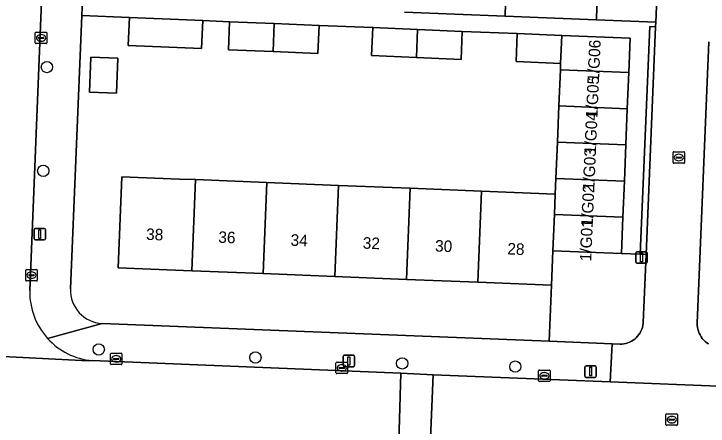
# Model space of a CAD drawing. Extents: x 161354 to 162026, y 386504 to 387460.
# Drawn here: x 161615 to 161675.2, y 386647.1 to 386682.8 of the extents above; entities that cross this region are included whole.
import ezdxf

# ---------------------------------------------------------------- set-up
doc = ezdxf.new("R2010")
doc.units = 0
for name, color, linetype in [('IMGEO_Boom', 7, 'Continuous'), ('IMGEO_Erf', 7, 'Continuous'), ('IMGEO_Groenvoorziening', 7, 'Continuous'), ('IMGEO_Kolk', 7, 'Continuous'), ('IMGEO_Lichtmast', 7, 'Continuous'), ('IMGEO_Pand', 7, 'Continuous'), ('IMGEO_Pand_nummerreeks', 7, 'Continuous'), ('IMGEO_Rijbaan_lokaal_open', 7, 'Continuous'), ('IMGEO_Rioolput', 7, 'Continuous'), ('IMGEO_Voetpad_open', 7, 'Continuous')]:
    doc.layers.add(name, color=color, linetype=linetype)

msp = doc.modelspace()

# ---------------------------------------------------------------- linework, layer by layer
at = {"layer": 'IMGEO_Boom'}
for centre in [(161617.886, 386678.192), (161617.567, 386669.197), (161622.372, 386653.703), (161635.943, 386653.008), (161648.664, 386652.492), (161658.465, 386652.222)]:
    msp.add_circle(centre, 0.489, dxfattribs=at)
at = {"layer": 'IMGEO_Erf'}
for points in [[(161672.201, 386719.472), (161666.975, 386719.725), (161666.729, 386713.578), (161666.482, 386707.399), (161666.235, 386701.22), (161665.989, 386695.04), (161665.742, 386688.861), (161665.486, 386682.462), (161665.48, 386682.303), (161668.454, 386682.187), (161670.634, 386682.096)], [(161623.908, 386675.939), (161621.558, 386676.032), (161621.678, 386679.065), (161624.027, 386678.973)]]:
    msp.add_lwpolyline(points, close=True, dxfattribs=at)
for points in [[(161648.868, 386682.954), (161657.573, 386682.613), (161657.58, 386682.8), (161657.832, 386689.178)], [(161662.113, 386671.683), (161662.24, 386674.821), (161662.367, 386677.959), (161662.389, 386678.505), (161658.526, 386678.666), (161658.627, 386681.094), (161653.869, 386681.292), (161653.768, 386678.864), (161649.891, 386679.025), (161646.014, 386679.186), (161646.115, 386681.614), (161641.458, 386681.808), (161641.357, 386679.38), (161637.481, 386679.541), (161633.604, 386679.702), (161633.705, 386682.13), (161631.377, 386682.227), (161631.276, 386679.799), (161624.921, 386680.063), (161625.022, 386682.491), (161620.911, 386682.662), (161619.927, 386658.955)], [(161675.236, 386680.393), (161674.229, 386655.994), (161674.23, 386655.815), (161674.246, 386655.637), (161674.279, 386655.461), (161674.327, 386655.289), (161674.39, 386655.121), (161674.468, 386654.96), (161674.56, 386654.807), (161674.665, 386654.662), (161674.783, 386654.527), (161674.912, 386654.404), (161675.052, 386654.292), (161675.201, 386654.194)], [(161622.672, 386655.968), (161661.409, 386654.417), (161661.605, 386659.27), (161655.229, 386659.527), (161649.028, 386659.778), (161642.828, 386660.028), (161636.627, 386660.278), (161630.426, 386660.529), (161624.052, 386660.786), (161624.372, 386668.688), (161629.368, 386668.486), (161630.744, 386668.43), (161636.945, 386668.18), (161643.146, 386667.93), (161649.346, 386667.68), (161655.547, 386667.43), (161661.931, 386667.172), (161661.986, 386668.545), (161662.113, 386671.683)]]:
    msp.add_lwpolyline(points, dxfattribs=at)
msp.add_arc((161622.793, 386658.834), 2.869, 177.58727, 267.57765, dxfattribs=at)
at = {"layer": 'IMGEO_Groenvoorziening'}
msp.add_lwpolyline([(161661.726, 386662.269), (161661.605, 386659.27), (161661.409, 386654.417), (161666.867, 386654.198), (161667.509, 386654.174), (161667.684, 386654.175), (161667.859, 386654.192), (161668.031, 386654.225), (161668.2, 386654.272), (161668.364, 386654.335), (161668.521, 386654.412), (161668.672, 386654.503), (161668.813, 386654.607), (161668.944, 386654.723), (161669.065, 386654.85), (161669.174, 386654.987), (161669.27, 386655.134), (161669.352, 386655.289), (161669.421, 386655.45), (161669.475, 386655.617), (161669.513, 386655.789), (161669.536, 386655.962), (161669.542, 386656.049), (161669.789, 386661.943), (161669.29, 386661.963), (161667.663, 386662.029)], close=True, dxfattribs=at)
at = {"layer": 'IMGEO_Kolk'}
for p, q in [((161616.876, 386680.299), (161616.876, 386681.151)), ((161616.951, 386681.225), (161617.803, 386681.225)), ((161617.178, 386680.768), (161617.576, 386680.768)), ((161617.364, 386681.005), (161617.389, 386681.005)), ((161617.877, 386681.151), (161617.877, 386680.299)), ((161617.803, 386680.225), (161616.951, 386680.225)), ((161617.135, 386680.719), (161617.135, 386680.731)), ((161617.573, 386680.682), (161617.175, 386680.682)), ((161617.387, 386680.445), (161617.362, 386680.445)), ((161617.619, 386680.731), (161617.619, 386680.719)), ((161672.133, 386669.925), (161672.133, 386670.777)), ((161672.208, 386670.851), (161673.06, 386670.851)), ((161672.621, 386670.631), (161672.646, 386670.631)), ((161673.134, 386670.777), (161673.134, 386669.925)), ((161672.392, 386670.345), (161672.392, 386670.357)), ((161672.83, 386670.308), (161672.432, 386670.308)), ((161672.435, 386670.394), (161672.833, 386670.394)), ((161672.644, 386670.071), (161672.619, 386670.071)), ((161672.876, 386670.357), (161672.876, 386670.345)), ((161673.06, 386669.851), (161672.208, 386669.851)), ((161616.044, 386659.72), (161616.044, 386660.572)), ((161616.119, 386660.646), (161616.971, 386660.646)), ((161616.532, 386660.426), (161616.557, 386660.426)), ((161617.045, 386660.572), (161617.045, 386659.72)), ((161616.303, 386660.14), (161616.303, 386660.152)), ((161616.741, 386660.103), (161616.343, 386660.103)), ((161616.346, 386660.189), (161616.744, 386660.189)), ((161616.555, 386659.866), (161616.53, 386659.866)), ((161616.787, 386660.152), (161616.787, 386660.14)), ((161616.971, 386659.646), (161616.119, 386659.646)), ((161623.383, 386652.462), (161623.383, 386653.314)), ((161623.458, 386653.388), (161624.31, 386653.388)), ((161623.871, 386653.168), (161623.896, 386653.168)), ((161624.384, 386653.314), (161624.384, 386652.462)), ((161623.642, 386652.882), (161623.642, 386652.894)), ((161624.08, 386652.845), (161623.682, 386652.845)), ((161623.685, 386652.931), (161624.083, 386652.931)), ((161623.894, 386652.608), (161623.869, 386652.608)), ((161624.126, 386652.894), (161624.126, 386652.882)), ((161642.928, 386651.681), (161642.928, 386652.533)), ((161643.003, 386652.607), (161643.855, 386652.607)), ((161643.929, 386652.533), (161643.929, 386651.681)), ((161624.31, 386652.388), (161623.458, 386652.388)), ((161643.187, 386652.101), (161643.187, 386652.113)), ((161643.625, 386652.064), (161643.227, 386652.064)), ((161643.23, 386652.15), (161643.628, 386652.15)), ((161643.416, 386652.387), (161643.441, 386652.387)), ((161643.671, 386652.113), (161643.671, 386652.101)), ((161660.562, 386651.92), (161661.414, 386651.92)), ((161643.855, 386651.607), (161643.003, 386651.607)), ((161643.439, 386651.827), (161643.414, 386651.827)), ((161660.487, 386650.994), (161660.487, 386651.846)), ((161660.746, 386651.414), (161660.746, 386651.426)), ((161661.184, 386651.377), (161660.786, 386651.377)), ((161660.789, 386651.463), (161661.187, 386651.463)), ((161660.975, 386651.7), (161661, 386651.7)), ((161661.23, 386651.426), (161661.23, 386651.414)), ((161661.488, 386651.846), (161661.488, 386650.994)), ((161661.414, 386650.92), (161660.562, 386650.92)), ((161660.998, 386651.14), (161660.973, 386651.14))]:
    msp.add_line(p, q, dxfattribs=at)
for points in [[(161616.876, 386680.299), (161616.876, 386681.151)], [(161616.951, 386681.225), (161617.803, 386681.225)], [(161617.877, 386681.151), (161617.877, 386680.299)], [(161617.803, 386680.225), (161616.951, 386680.225)], [(161672.133, 386669.925), (161672.133, 386670.777)], [(161672.208, 386670.851), (161673.06, 386670.851)], [(161673.134, 386670.777), (161673.134, 386669.925)], [(161673.06, 386669.851), (161672.208, 386669.851)], [(161616.044, 386659.72), (161616.044, 386660.572)], [(161616.119, 386660.646), (161616.971, 386660.646)], [(161617.045, 386660.572), (161617.045, 386659.72)], [(161616.971, 386659.646), (161616.119, 386659.646)], [(161623.383, 386652.462), (161623.383, 386653.314)], [(161623.458, 386653.388), (161624.31, 386653.388)], [(161624.384, 386653.314), (161624.384, 386652.462)], [(161642.928, 386651.681), (161642.928, 386652.533)], [(161643.003, 386652.607), (161643.855, 386652.607)], [(161643.929, 386652.533), (161643.929, 386651.681)], [(161624.31, 386652.388), (161623.458, 386652.388)], [(161660.562, 386651.92), (161661.414, 386651.92)], [(161643.855, 386651.607), (161643.003, 386651.607)], [(161660.487, 386650.994), (161660.487, 386651.846)], [(161661.488, 386651.846), (161661.488, 386650.994)], [(161661.414, 386650.92), (161660.562, 386650.92)]]:
    msp.add_lwpolyline(points, dxfattribs=at)
for centre, radius, start, end in [((161616.953, 386681.149), 0.0765, 91.55205, 178.44795), ((161616.953, 386681.149), 0.0765, 91.55205, 178.44795), ((161617.175, 386680.728), 0.0403, 85.87752, 175.75265), ((161617.58, 386680.73), 0.0386, 1.73085, 96.63898), ((161617.801, 386681.149), 0.0765, 1.55205, 88.44795), ((161617.801, 386681.149), 0.0765, 1.55205, 88.44795), ((161616.953, 386680.301), 0.0765, 181.55205, 268.44795), ((161616.953, 386680.301), 0.0765, 181.55205, 268.44795), ((161617.172, 386680.718), 0.0366, 178.93798, 274.71019), ((161617.576, 386680.725), 0.043, 264.86636, 352.45326), ((161617.801, 386680.301), 0.0765, 271.55205, 358.44795), ((161617.801, 386680.301), 0.0765, 271.55205, 358.44795), ((161672.21, 386670.775), 0.0765, 91.55205, 178.44795), ((161672.21, 386670.775), 0.0765, 91.55205, 178.44795), ((161673.058, 386670.775), 0.0765, 1.55205, 88.44795), ((161673.058, 386670.775), 0.0765, 1.55205, 88.44795), ((161672.21, 386669.927), 0.0765, 181.55205, 268.44795), ((161672.21, 386669.927), 0.0765, 181.55205, 268.44795), ((161672.432, 386670.354), 0.0403, 85.87752, 175.75265), ((161672.429, 386670.344), 0.0366, 178.93798, 274.71019), ((161672.833, 386670.351), 0.043, 264.86636, 352.45326), ((161672.837, 386670.356), 0.0386, 1.73085, 96.63898), ((161673.058, 386669.927), 0.0765, 271.55205, 358.44795), ((161673.058, 386669.927), 0.0765, 271.55205, 358.44795), ((161616.121, 386660.57), 0.0765, 91.55205, 178.44795), ((161616.121, 386660.57), 0.0765, 91.55205, 178.44795), ((161616.969, 386660.57), 0.0765, 1.55205, 88.44795), ((161616.969, 386660.57), 0.0765, 1.55205, 88.44795), ((161616.121, 386659.722), 0.0765, 181.55205, 268.44795), ((161616.121, 386659.722), 0.0765, 181.55205, 268.44795), ((161616.343, 386660.149), 0.0403, 85.87752, 175.75265), ((161616.34, 386660.139), 0.0366, 178.93798, 274.71019), ((161616.744, 386660.146), 0.043, 264.86636, 352.45326), ((161616.748, 386660.151), 0.0386, 1.73085, 96.63898), ((161616.969, 386659.722), 0.0765, 271.55205, 358.44795), ((161616.969, 386659.722), 0.0765, 271.55205, 358.44795), ((161623.46, 386653.312), 0.0765, 91.55205, 178.44795), ((161623.46, 386653.312), 0.0765, 91.55205, 178.44795), ((161624.308, 386653.312), 0.0765, 1.55205, 88.44795), ((161624.308, 386653.312), 0.0765, 1.55205, 88.44795), ((161623.682, 386652.891), 0.0403, 85.87752, 175.75265), ((161623.679, 386652.881), 0.0366, 178.93798, 274.71019), ((161624.083, 386652.888), 0.043, 264.86636, 352.45326), ((161624.087, 386652.893), 0.0386, 1.73085, 96.63898), ((161643.005, 386652.531), 0.0765, 91.55205, 178.44795), ((161643.005, 386652.531), 0.0765, 91.55205, 178.44795), ((161643.853, 386652.531), 0.0765, 1.55205, 88.44795), ((161643.853, 386652.531), 0.0765, 1.55205, 88.44795), ((161623.46, 386652.464), 0.0765, 181.55205, 268.44795), ((161623.46, 386652.464), 0.0765, 181.55205, 268.44795), ((161624.308, 386652.464), 0.0765, 271.55205, 358.44795), ((161624.308, 386652.464), 0.0765, 271.55205, 358.44795), ((161643.227, 386652.11), 0.0403, 85.87752, 175.75265), ((161643.224, 386652.1), 0.0366, 178.93798, 274.71019), ((161643.628, 386652.107), 0.043, 264.86636, 352.45326), ((161643.632, 386652.112), 0.0386, 1.73085, 96.63898), ((161660.564, 386651.844), 0.0765, 91.55205, 178.44795), ((161660.564, 386651.844), 0.0765, 91.55205, 178.44795), ((161661.412, 386651.844), 0.0765, 1.55205, 88.44795), ((161661.412, 386651.844), 0.0765, 1.55205, 88.44795), ((161643.005, 386651.683), 0.0765, 181.55205, 268.44795), ((161643.005, 386651.683), 0.0765, 181.55205, 268.44795), ((161643.853, 386651.683), 0.0765, 271.55205, 358.44795), ((161643.853, 386651.683), 0.0765, 271.55205, 358.44795), ((161660.786, 386651.423), 0.0403, 85.87752, 175.75265), ((161660.783, 386651.413), 0.0366, 178.93798, 274.71019), ((161661.187, 386651.42), 0.043, 264.86636, 352.45326), ((161661.191, 386651.425), 0.0386, 1.73085, 96.63898), ((161660.564, 386650.996), 0.0765, 181.55205, 268.44795), ((161660.564, 386650.996), 0.0765, 181.55205, 268.44795), ((161661.412, 386650.996), 0.0765, 271.55205, 358.44795), ((161661.412, 386650.996), 0.0765, 271.55205, 358.44795)]:
    msp.add_arc(centre, radius, start, end, dxfattribs=at)
for centre, major_axis, ratio, start_param, end_param in [((161617.363, 386680.725), (-0.387, 0.002), 0.722429, 4.712389, 7.853982), ((161617.388, 386680.725), (-0.39, 0.002), 0.717154, 1.570796, 4.712389), ((161672.62, 386670.351), (-0.387, 0.002), 0.722429, 4.712389, 7.853982), ((161672.645, 386670.351), (-0.39, 0.002), 0.717154, 1.570796, 4.712389), ((161616.531, 386660.146), (-0.387, 0.002), 0.722429, 4.712389, 7.853982), ((161616.556, 386660.146), (-0.39, 0.002), 0.717154, 1.570796, 4.712389), ((161623.87, 386652.888), (-0.387, 0.002), 0.722429, 4.712389, 7.853982), ((161623.895, 386652.888), (-0.39, 0.002), 0.717154, 1.570796, 4.712389), ((161643.415, 386652.107), (-0.387, 0.002), 0.722429, 4.712389, 7.853982), ((161643.44, 386652.107), (-0.39, 0.002), 0.717154, 1.570796, 4.712389), ((161660.974, 386651.42), (-0.387, 0.002), 0.722429, 4.712389, 7.853982), ((161660.999, 386651.42), (-0.39, 0.002), 0.717154, 1.570796, 4.712389)]:
    msp.add_ellipse(centre, major_axis=major_axis, ratio=ratio, start_param=start_param, end_param=end_param, dxfattribs=at)
at = {"layer": 'IMGEO_Lichtmast'}
for p, q in [((161616.762, 386663.306), (161616.762, 386664.106)), ((161616.762, 386664.106), (161616.762, 386663.306)), ((161616.862, 386664.206), (161617.652, 386664.206)), ((161617.652, 386664.206), (161616.862, 386664.206)), ((161617.752, 386664.106), (161617.752, 386663.306)), ((161617.752, 386663.306), (161617.752, 386664.106)), ((161617.652, 386663.206), (161616.862, 386663.206)), ((161616.862, 386663.206), (161617.652, 386663.206)), ((161669.003, 386662.179), (161669.793, 386662.179)), ((161669.793, 386662.179), (161669.003, 386662.179)), ((161668.903, 386661.279), (161668.903, 386662.079)), ((161668.903, 386662.079), (161668.903, 386661.279)), ((161669.893, 386662.079), (161669.893, 386661.279)), ((161669.893, 386661.279), (161669.893, 386662.079)), ((161669.793, 386661.179), (161669.003, 386661.179)), ((161669.003, 386661.179), (161669.793, 386661.179)), ((161643.544, 386652.303), (161643.544, 386653.103)), ((161643.544, 386653.103), (161643.544, 386652.303)), ((161643.644, 386653.203), (161644.434, 386653.203)), ((161644.434, 386653.203), (161643.644, 386653.203)), ((161644.534, 386653.103), (161644.534, 386652.303)), ((161644.534, 386652.303), (161644.534, 386653.103)), ((161644.434, 386652.203), (161643.644, 386652.203)), ((161643.644, 386652.203), (161644.434, 386652.203)), ((161664.492, 386651.38), (161664.492, 386652.18)), ((161664.492, 386652.18), (161664.492, 386651.38)), ((161664.592, 386652.28), (161665.382, 386652.28)), ((161665.382, 386652.28), (161664.592, 386652.28)), ((161665.482, 386652.18), (161665.482, 386651.38)), ((161665.482, 386651.38), (161665.482, 386652.18)), ((161665.382, 386651.28), (161664.592, 386651.28)), ((161664.592, 386651.28), (161665.382, 386651.28))]:
    msp.add_line(p, q, dxfattribs=at)
for points in [[(161617.182, 386664.081), (161617.332, 386664.081), (161617.332, 386663.331), (161617.182, 386663.331), (161617.182, 386664.081)], [(161669.323, 386662.054), (161669.473, 386662.054), (161669.473, 386661.304), (161669.323, 386661.304), (161669.323, 386662.054)], [(161643.964, 386653.078), (161644.114, 386653.078), (161644.114, 386652.328), (161643.964, 386652.328), (161643.964, 386653.078)], [(161664.912, 386652.155), (161665.062, 386652.155), (161665.062, 386651.405), (161664.912, 386651.405), (161664.912, 386652.155)]]:
    msp.add_lwpolyline(points, dxfattribs=at)
for centre, start, end in [((161616.862, 386664.106), 90, 180), ((161616.862, 386664.106), 90, 180), ((161617.652, 386664.106), 0, 90), ((161617.652, 386664.106), 360, 90), ((161616.862, 386663.306), 180, 270), ((161616.862, 386663.306), 180, 270), ((161617.652, 386663.306), 270, 0), ((161617.652, 386663.306), 270, 0), ((161669.003, 386662.079), 90, 180), ((161669.003, 386662.079), 90, 180), ((161669.793, 386662.079), 0, 90), ((161669.793, 386662.079), 360, 90), ((161669.003, 386661.279), 180, 270), ((161669.003, 386661.279), 180, 270), ((161669.793, 386661.279), 270, 0), ((161669.793, 386661.279), 270, 0), ((161643.644, 386653.103), 90, 180), ((161643.644, 386653.103), 90, 180), ((161644.434, 386653.103), 0, 90), ((161644.434, 386653.103), 360, 90), ((161643.644, 386652.303), 180, 270), ((161643.644, 386652.303), 180, 270), ((161644.434, 386652.303), 270, 0), ((161644.434, 386652.303), 270, 0), ((161664.592, 386652.18), 90, 180), ((161664.592, 386652.18), 90, 180), ((161665.382, 386652.18), 0, 90), ((161665.382, 386652.18), 360, 90), ((161664.592, 386651.38), 180, 270), ((161664.592, 386651.38), 180, 270), ((161665.382, 386651.38), 270, 0), ((161665.382, 386651.38), 270, 0)]:
    msp.add_arc(centre, 0.1, start, end, dxfattribs=at)
at = {"layer": 'IMGEO_Pand'}
for points in [[(161665.742, 386688.861), (161657.832, 386689.178), (161657.58, 386682.8), (161657.573, 386682.613), (161665.48, 386682.303), (161665.486, 386682.462)], [(161631.377, 386682.227), (161625.022, 386682.491), (161624.921, 386680.063), (161631.276, 386679.799)], [(161637.582, 386681.969), (161633.705, 386682.13), (161633.604, 386679.702), (161637.481, 386679.541)], [(161641.458, 386681.808), (161637.582, 386681.969), (161637.481, 386679.541), (161641.357, 386679.38)], [(161649.992, 386681.453), (161646.115, 386681.614), (161646.014, 386679.186), (161649.891, 386679.025)], [(161653.869, 386681.292), (161649.992, 386681.453), (161649.891, 386679.025), (161653.768, 386678.864)], [(161662.503, 386680.933), (161658.627, 386681.094), (161658.526, 386678.666), (161662.389, 386678.505)], [(161668.416, 386680.687), (161662.503, 386680.933), (161662.389, 386678.505), (161662.367, 386677.959), (161668.296, 386677.72)], [(161624.027, 386678.973), (161621.678, 386679.065), (161621.558, 386676.032), (161623.908, 386675.939)], [(161668.17, 386674.582), (161668.296, 386677.72), (161662.367, 386677.959), (161662.24, 386674.821)], [(161662.24, 386674.821), (161662.113, 386671.683), (161668.043, 386671.444), (161668.17, 386674.582)], [(161667.916, 386668.305), (161668.043, 386671.444), (161662.113, 386671.683), (161661.986, 386668.545)], [(161630.744, 386668.43), (161629.368, 386668.486), (161624.372, 386668.688), (161624.052, 386660.786), (161630.426, 386660.529)], [(161630.426, 386660.529), (161636.627, 386660.278), (161636.945, 386668.18), (161630.744, 386668.43)], [(161643.146, 386667.93), (161636.945, 386668.18), (161636.627, 386660.278), (161642.828, 386660.028)], [(161661.986, 386668.545), (161661.931, 386667.172), (161661.857, 386665.407), (161667.79, 386665.167), (161667.916, 386668.305)], [(161649.346, 386667.68), (161643.146, 386667.93), (161642.828, 386660.028), (161649.028, 386659.778)], [(161649.028, 386659.778), (161655.229, 386659.527), (161655.547, 386667.43), (161649.346, 386667.68)], [(161661.857, 386665.407), (161661.931, 386667.172), (161655.547, 386667.43), (161655.229, 386659.527), (161661.605, 386659.27), (161661.726, 386662.269)], [(161667.663, 386662.029), (161667.79, 386665.167), (161661.857, 386665.407), (161661.726, 386662.269)]]:
    msp.add_lwpolyline(points, close=True, dxfattribs=at)
at = {"layer": 'IMGEO_Rijbaan_lokaal_open'}
for points in [[(161672.201, 386719.472), (161670.634, 386682.096), (161670.617, 386681.686), (161669.789, 386661.943), (161669.542, 386656.049), (161669.536, 386655.962), (161669.513, 386655.789), (161669.475, 386655.617), (161669.421, 386655.45), (161669.352, 386655.289), (161669.27, 386655.134), (161669.174, 386654.987), (161669.065, 386654.85), (161668.944, 386654.723), (161668.813, 386654.607), (161668.672, 386654.503), (161668.521, 386654.412), (161668.364, 386654.335), (161668.2, 386654.272), (161668.031, 386654.225), (161667.859, 386654.192), (161667.684, 386654.175), (161667.509, 386654.174), (161666.867, 386654.198), (161666.695, 386650.908), (161676.751, 386650.485)], [(161616.401, 386658.807), (161617.932, 386696.807)], [(161675.201, 386654.194), (161675.052, 386654.292), (161674.912, 386654.404), (161674.783, 386654.527), (161674.665, 386654.662), (161674.56, 386654.807), (161674.468, 386654.96), (161674.39, 386655.121), (161674.327, 386655.289), (161674.279, 386655.461), (161674.246, 386655.637), (161674.23, 386655.815), (161674.229, 386655.994), (161675.236, 386680.393)], [(161603.115, 386653.653), (161603.283, 386653.631), (161621.456, 386652.727), (161621.808, 386652.733)]]:
    msp.add_lwpolyline(points, dxfattribs=at)
for points in [[(161648.537, 386651.647), (161621.808, 386652.733), (161621.456, 386652.727), (161603.283, 386653.631), (161603.115, 386653.653), (161574.397, 386654.821), (161574.112, 386647.814), (161598.62, 386646.837), (161603.06, 386646.66), (161603.365, 386646.67), (161621.292, 386645.742), (161648.332, 386644.685)], [(161651.334, 386651.513), (161648.537, 386651.647), (161648.332, 386644.685), (161651.06, 386644.589)], [(161710.274, 386649.125), (161676.751, 386650.485), (161666.695, 386650.908), (161651.334, 386651.513), (161651.06, 386644.589), (161660.892, 386644.188), (161661.129, 386644.197), (161679.181, 386643.378), (161684.097, 386643.288), (161710.025, 386642.456)]]:
    msp.add_lwpolyline(points, close=True, dxfattribs=at)
for centre, radius, start, end in [((161622.333, 386658.646), 5.934, 178.44323, 222.12824), ((161622.338, 386658.649), 5.94, 222.12661, 264.88528)]:
    msp.add_arc(centre, radius, start, end, dxfattribs=at)
at = {"layer": 'IMGEO_Rioolput'}
for p, q in [((161671.516, 386647.198), (161671.516, 386648.05)), ((161671.591, 386648.124), (161672.443, 386648.124)), ((161671.818, 386647.667), (161672.216, 386647.667)), ((161672.004, 386647.904), (161672.029, 386647.904)), ((161672.517, 386648.05), (161672.517, 386647.198)), ((161672.443, 386647.124), (161671.591, 386647.124)), ((161671.775, 386647.618), (161671.775, 386647.63)), ((161672.213, 386647.581), (161671.815, 386647.581)), ((161672.027, 386647.344), (161672.002, 386647.344)), ((161672.259, 386647.63), (161672.259, 386647.618))]:
    msp.add_line(p, q, dxfattribs=at)
for points in [[(161671.516, 386647.198), (161671.516, 386648.05)], [(161671.591, 386648.124), (161672.443, 386648.124)], [(161672.517, 386648.05), (161672.517, 386647.198)], [(161672.443, 386647.124), (161671.591, 386647.124)]]:
    msp.add_lwpolyline(points, dxfattribs=at)
for centre, radius, start, end in [((161671.593, 386648.048), 0.0765, 91.55205, 178.44795), ((161671.593, 386648.048), 0.0765, 91.55205, 178.44795), ((161671.815, 386647.627), 0.0403, 85.87752, 175.75265), ((161672.22, 386647.629), 0.0386, 1.73085, 96.63898), ((161672.441, 386648.048), 0.0765, 1.55205, 88.44795), ((161672.441, 386648.048), 0.0765, 1.55205, 88.44795), ((161671.593, 386647.2), 0.0765, 181.55205, 268.44795), ((161671.593, 386647.2), 0.0765, 181.55205, 268.44795), ((161671.812, 386647.617), 0.0366, 178.93798, 274.71019), ((161672.216, 386647.624), 0.043, 264.86636, 352.45326), ((161672.441, 386647.2), 0.0765, 271.55205, 358.44795), ((161672.441, 386647.2), 0.0765, 271.55205, 358.44795)]:
    msp.add_arc(centre, radius, start, end, dxfattribs=at)
for centre, major_axis, ratio, start_param, end_param in [((161672.003, 386647.624), (-0.387, 0.002), 0.722429, 4.712389, 7.853982), ((161672.028, 386647.624), (-0.39, 0.002), 0.717154, 1.570796, 4.712389)]:
    msp.add_ellipse(centre, major_axis=major_axis, ratio=ratio, start_param=start_param, end_param=end_param, dxfattribs=at)
at = {"layer": 'IMGEO_Voetpad_open'}
for points in [[(161622.616, 386812.295), (161621.84, 386795.115), (161622.3, 386795.095), (161622.109, 386790.41), (161621.66, 386790.43), (161621.039, 386774.12), (161620.933, 386771.215), (161620.101, 386750.041), (161619.432, 386733.795), (161619.948, 386733.774), (161619.713, 386727.769), (161619.2, 386727.79), (161618.735, 386715.386), (161618.646, 386712.528), (161617.932, 386696.807), (161616.401, 386658.807)], [(161619.927, 386658.955), (161620.911, 386682.662), (161620.97, 386684.073), (161622.453, 386719.786)], [(161620.97, 386684.073), (161620.911, 386682.662), (161625.022, 386682.491), (161631.377, 386682.227), (161633.705, 386682.13), (161637.582, 386681.969), (161641.458, 386681.808), (161646.115, 386681.614), (161649.992, 386681.453), (161653.869, 386681.292), (161658.627, 386681.094), (161662.503, 386680.933), (161668.416, 386680.687), (161668.296, 386677.72), (161668.17, 386674.582), (161668.043, 386671.444), (161667.916, 386668.305), (161667.79, 386665.167), (161667.663, 386662.029), (161669.29, 386661.963), (161670.118, 386681.712), (161670.617, 386681.686), (161670.634, 386682.096), (161668.454, 386682.187), (161665.48, 386682.303), (161657.573, 386682.613), (161648.868, 386682.954)], [(161666.867, 386654.198), (161661.409, 386654.417), (161622.672, 386655.968), (161617.932, 386654.665)], [(161617.932, 386654.665), (161622.672, 386655.968)], [(161621.808, 386652.733), (161648.537, 386651.647), (161651.334, 386651.513), (161666.695, 386650.908), (161666.867, 386654.198)]]:
    msp.add_lwpolyline(points, dxfattribs=at)
msp.add_lwpolyline([(161670.617, 386681.686), (161670.118, 386681.712), (161669.29, 386661.963), (161669.789, 386661.943)], close=True, dxfattribs=at)
for centre, radius, start, end in [((161622.333, 386658.646), 5.934, 178.44323, 222.12824), ((161622.793, 386658.834), 2.869, 177.58727, 267.57765), ((161622.338, 386658.649), 5.94, 222.12661, 264.88528)]:
    msp.add_arc(centre, radius, start, end, dxfattribs=at)

# ---------------------------------------------------------------- texts
at = {"layer": 'IMGEO_Pand_nummerreeks'}
for s, rotation, p in [('1/G06', 87.52503, (161665.711, 386676.902)), ('1/G05', 87.52697, (161665.575, 386673.767)), ('1/G04', 87.52697, (161665.44, 386670.632)), ('1/G03', 87.52697, (161665.305, 386667.496)), ('1/G02', 87.52697, (161665.169, 386664.355)), ('1/G01', 87.52697, (161665.039, 386661.336)), ('38', 357.68825, (161626.46, 386663.211)), ('36', 357.68825, (161632.716, 386662.959)), ('34', 357.68825, (161638.975, 386662.706)), ('32', 357.68825, (161645.231, 386662.453)), ('30', 357.68825, (161651.496, 386662.201)), ('28', 357.68825, (161657.755, 386661.948))]:
    msp.add_text(s, height=1, rotation=rotation, dxfattribs=at).set_placement(p)

doc.saveas('drawing.dxf')
